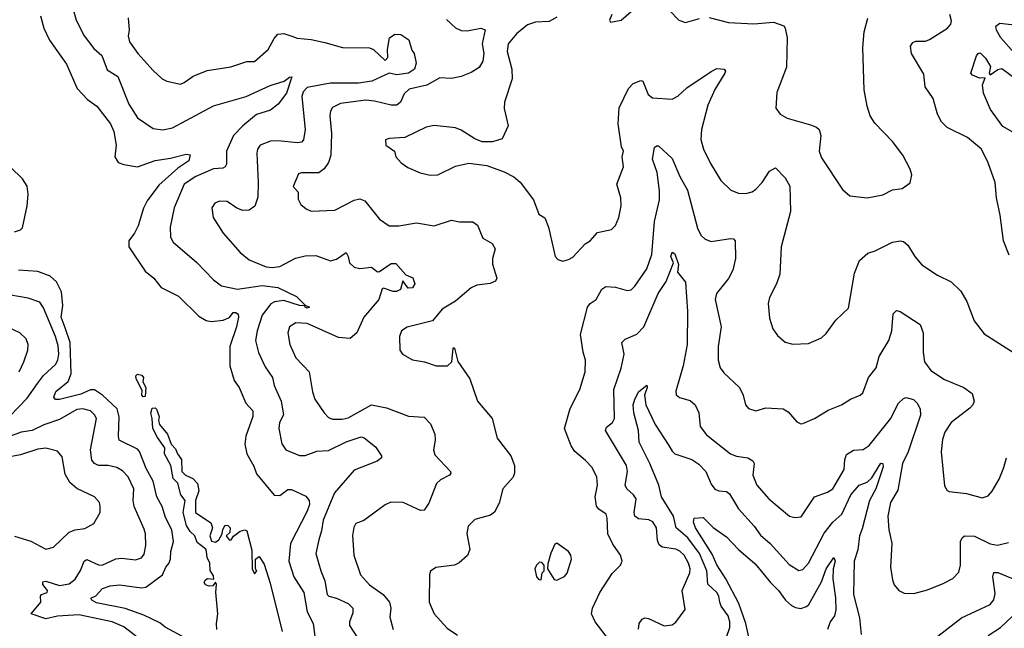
# Model space of a CAD drawing. Extents: x 1443846 to 1577407, y 839182 to 927291.
# Tile 352 of 535: x 1519871 to 1524918, y 889911 to 893028. Entities that reach past the tile are written whole.
import ezdxf

# ---------------------------------------------------------------- set-up
doc = ezdxf.new("R2010")
doc.units = 0

msp = doc.modelspace()

# ---------------------------------------------------------------- linework, layer by layer
at = {"layer": '0CON20XD'}
for points in [[(1520147.5, 893075), (1520160.9, 893025), (1520201.5, 892945), (1520251.1, 892881.1), (1520292.7, 892845), (1520320.6, 892770.6), (1520375, 892737.5), (1520431.1, 892595), (1520475.4, 892525.4), (1520555, 892470), (1520605, 892464.5), (1520654.5, 892474.5), (1520865, 892586.8), (1521032, 892635), (1521155, 892690.5), (1521227.6, 892712.4), (1521255, 892734.4), (1521265.6, 892735.6), (1521238.1, 892651.9), (1521196, 892595), (1521157.1, 892565), (1521085, 892542.3), (1521015, 892484.8), (1520966.6, 892435), (1520930.8, 892355), (1520931.7, 892288.3), (1520925.4, 892274.6), (1520911.8, 892268.2), (1520864.5, 892264.5), (1520775, 892225.3), (1520714.1, 892185), (1520662.7, 892065), (1520642.2, 891965), (1520644.5, 891914.5), (1520658, 891888), (1520779.2, 891785), (1520864.3, 891695), (1520905, 891665.6), (1520987.3, 891647.3), (1521113.6, 891666.4), (1521195, 891657.1), (1521290.5, 891610.5), (1521335, 891566), (1521357.1, 891555), (1521345, 891550), (1521334.3, 891555), (1521333, 891563), (1521305, 891563.7), (1521225, 891590.5), (1521177.3, 891582.7), (1521157.8, 891572.2), (1521114.2, 891515), (1521088.2, 891435), (1521080.4, 891385), (1521095.7, 891324.3), (1521129.9, 891249.9), (1521166.5, 891195), (1521175.4, 891155), (1521212.2, 891075), (1521223.8, 891005), (1521203.6, 890965), (1521199.5, 890935), (1521215.6, 890855.6), (1521236, 890825), (1521305, 890796.5), (1521335, 890796.2), (1521395, 890818.5), (1521455, 890822.2), (1521545, 890865.8), (1521621.2, 890891.2), (1521636.7, 890886.7), (1521695, 890840), (1521725.8, 890795), (1521725.5, 890784.5), (1521703.4, 890766.6), (1521585, 890720.4), (1521485.4, 890605), (1521426.4, 890465), (1521418.8, 890411.2), (1521404.4, 890364.4), (1521389.4, 890295), (1521414.6, 890205), (1521436.2, 890155), (1521448.1, 890085), (1521456.2, 890075), (1521495, 890065.4), (1521555, 890037.7), (1521578.9, 890015), (1521579.2, 889990.7), (1521562.5, 889945), (1521561.5, 889925), (1521602.6, 889862.6)], [(1522906.7, 893055), (1522893.8, 893025), (1522900, 893015), (1522955, 893026.2), (1523005, 893070)], [(1523201.2, 893075), (1523250, 893025), (1523284.2, 893014.2), (1523355.6, 893034.4)], [(1519977.4, 893047.4), (1519994.7, 892984.7), (1520023.6, 892923.6), (1520110.5, 892800.5), (1520166.1, 892675), (1520218.8, 892618.8), (1520267.1, 892585), (1520337.7, 892495), (1520354.6, 892455), (1520365.4, 892385), (1520358.6, 892325), (1520376.6, 892296.6), (1520405, 892285.6), (1520475, 892274.5), (1520565, 892306.4), (1520645, 892318.5), (1520725, 892340), (1520745.6, 892335.6), (1520738.1, 892305), (1520681.7, 892268.3), (1520585, 892180), (1520525, 892100.8), (1520506.5, 892063.5), (1520478.5, 891971.5)], [(1520427.7, 893037.7), (1520432.9, 892975), (1520427.1, 892945), (1520434.6, 892915), (1520477.5, 892855), (1520555, 892767.1), (1520601.2, 892725), (1520625, 892712.5), (1520695, 892698), (1520715, 892705.8), (1520760.5, 892739.5), (1520831.5, 892768.5), (1520953.7, 892786.3), (1521035, 892813.3), (1521075, 892813.1), (1521145, 892875.7), (1521175, 892931.4), (1521195, 892954.3), (1521225, 892957.1), (1521265.9, 892944.1), (1521294, 892934), (1521365, 892926.9), (1521435, 892911.1), (1521525.3, 892885.3), (1521665, 892883.5), (1521685.5, 892875.5), (1521745, 892818.9), (1521758.4, 892835), (1521756.5, 892875), (1521766.2, 892935), (1521795, 892954.4), (1521825, 892952.2), (1521865.8, 892925), (1521881.7, 892871.7), (1521893.3, 892855), (1521903.3, 892805), (1521894.2, 892775), (1521865, 892754.8), (1521805, 892745.2), (1521765, 892754.3), (1521676, 892714), (1521607.9, 892702.1), (1521465, 892703.3), (1521345, 892681.6), (1521325, 892659.3), (1521317, 892635), (1521334.8, 892465), (1521326.5, 892413.5), (1521315, 892401.5), (1521295, 892397.1), (1521195, 892408.2), (1521156.6, 892406.6), (1521104.7, 892385.3), (1521090.5, 892365), (1521086.1, 892343.9), (1521093.9, 892195), (1521091.4, 892118.6), (1521077, 892073), (1521048.2, 892051.8), (1521015, 892050.5), (1520985, 892062.2), (1520935, 892097.5), (1520895, 892098.6), (1520872.1, 892087.9), (1520856, 892065), (1520862.9, 892015), (1520914.7, 891934.7), (1521001.4, 891835), (1521047.4, 891797.4), (1521135, 891762.7), (1521165, 891758.8), (1521205, 891763.8), (1521285, 891806.5), (1521335, 891818.9), (1521389.7, 891819.7), (1521465, 891792.5), (1521495, 891801.4), (1521545, 891835.7), (1521555.6, 891815), (1521562.6, 891782.6), (1521585, 891760), (1521614.3, 891754.3), (1521675, 891761.5), (1521705, 891736.7), (1521715, 891737.9), (1521775, 891779.3), (1521800, 891780), (1521851.2, 891721.2), (1521885.9, 891705.9), (1521897.1, 891675), (1521885, 891654.3), (1521862.5, 891652.5), (1521835, 891690), (1521823.1, 891646.9), (1521803.6, 891636.4), (1521785, 891636.5), (1521736.6, 891653.4), (1521729.6, 891650.4), (1521712.8, 891595), (1521635.4, 891505), (1521598.8, 891425), (1521565, 891395.4), (1521505, 891400.6), (1521345, 891471.6), (1521287.5, 891475), (1521255, 891455.7), (1521246.5, 891425), (1521255.5, 891365), (1521287, 891297), (1521354.4, 891225), (1521371.7, 891121.7), (1521384.5, 891085), (1521431.4, 891015), (1521455, 890991.4), (1521475, 890982.2), (1521525, 890982.2), (1521555, 890989.5), (1521675.4, 891055.4), (1521750.7, 891040.7), (1521865, 890996.9), (1521945, 890992.5), (1521977.8, 890957.8), (1521999.4, 890905), (1522001.1, 890875), (1521991.9, 890825), (1521999.5, 890799.5), (1522080, 890715), (1522082, 890705), (1522073.8, 890695), (1522028, 890672), (1522007.1, 890652.9), (1521967.9, 890552.1), (1521945, 890515.8), (1521925, 890514.3), (1521837.5, 890555), (1521773, 890557), (1521745, 890544), (1521635, 890462.9), (1521595, 890447.1), (1521583.4, 890426.6), (1521577.3, 890387.3), (1521583.8, 890285), (1521618.1, 890185), (1521665, 890134.4), (1521735, 890084.6), (1521767.1, 890045), (1521773.8, 890015), (1521767.8, 889967.8), (1521786.2, 889905)], [(1522059.3, 893029.3), (1522106, 892986), (1522135, 892972.9), (1522165, 892970.8), (1522234.5, 892984.5), (1522256.6, 892976.6), (1522242, 892905), (1522250.5, 892855), (1522245.6, 892815), (1522226, 892784), (1522185, 892757.7), (1522135, 892736.5), (1522085, 892727.1), (1522025, 892729.5), (1521957.4, 892692.6), (1521867.4, 892672.6), (1521841.3, 892648.7), (1521823.1, 892605), (1521805, 892590.7), (1521775, 892589.5), (1521690.6, 892610.6), (1521645, 892615.8), (1521515, 892599.6), (1521475, 892578.6), (1521465, 892560), (1521461.8, 892535), (1521470.3, 892445), (1521465.8, 892335), (1521455, 892297.1), (1521432.5, 892265), (1521405, 892244.5), (1521315.8, 892244.2), (1521300.6, 892239.4), (1521273.8, 892173.8), (1521298, 892145), (1521298.8, 892108.8), (1521312.1, 892082.1), (1521339.1, 892059.1), (1521365, 892047.1), (1521486.9, 892053.1), (1521585, 892104.4), (1521615, 892111.4), (1521640.6, 892100.6), (1521715, 892005.8), (1521765, 891972.9), (1521815, 891971.9), (1521905, 891988.5), (1521995, 891972.1), (1522085, 892000.5), (1522125, 891992.9), (1522193.4, 891993.4), (1522218, 891975), (1522245, 891910), (1522292.4, 891882.4), (1522308.1, 891855), (1522295.5, 891805), (1522295.4, 891775.4), (1522317.1, 891705), (1522310.6, 891689.4), (1522283.6, 891676.4), (1522215, 891668.9), (1522185, 891655.6), (1522105, 891586.5), (1522036.7, 891545), (1521987.5, 891485), (1521856.8, 891453.2), (1521828, 891435), (1521817.5, 891405), (1521820, 891335), (1521833.3, 891315), (1521885, 891285.8), (1521946, 891276), (1522005.7, 891255.7), (1522065, 891255.6), (1522085.6, 891275), (1522093.8, 891345), (1522095, 891350), (1522100, 891345), (1522117, 891277), (1522178.3, 891188.3), (1522218, 891075), (1522292.5, 890985), (1522318.8, 890885), (1522389.2, 890795), (1522407.1, 890745), (1522407.1, 890705), (1522400.8, 890685), (1522348.6, 890625), (1522328.3, 890551.7), (1522305, 890506), (1522285, 890491.4), (1522205, 890468), (1522170, 890435), (1522162.7, 890397.3), (1522178.1, 890315), (1522166.1, 890283.9), (1522123.6, 890246.4), (1522100, 890235), (1522005, 890222), (1521976.4, 890203.6), (1521971.2, 890185), (1521970.8, 890045), (1521995.7, 889985), (1522062.6, 889912.6), (1522115, 889875.6)], [(1522625, 893040.8), (1522585, 893018.9), (1522515, 893014.7), (1522475, 893001.5), (1522418.5, 892955), (1522374.5, 892905), (1522370, 892865), (1522394.6, 892775), (1522395.4, 892725), (1522355.5, 892605), (1522353.8, 892573.8), (1522374.3, 892485), (1522345, 892418), (1522295, 892402.5), (1522242.4, 892402.4), (1522205, 892417.1), (1522135, 892462), (1522105, 892473.8), (1521995, 892485.7), (1521955, 892477.1), (1521845, 892424), (1521765, 892420), (1521747, 892413), (1521747.5, 892385), (1521793.3, 892355), (1521800, 892325), (1521826.7, 892295), (1521861.7, 892271.7), (1521924.3, 892244.3), (1521975, 892231.2), (1522015, 892233.8), (1522105, 892278), (1522174.1, 892294.1), (1522265, 892280.8), (1522355, 892249.2), (1522405, 892222.5), (1522436.4, 892196.4), (1522505, 892106), (1522532.7, 892032.7), (1522562.7, 892012.7), (1522582.5, 891965), (1522616.1, 891816.1), (1522629.5, 891799.5), (1522655, 891792), (1522685, 891799.2), (1522707.4, 891812.6), (1522770.3, 891879.7), (1522795.8, 891895), (1522832.4, 891937.6), (1522905, 891954), (1522925, 891973.3), (1522943.1, 892015), (1522954.4, 892075), (1522953.1, 892115), (1522932.2, 892185), (1522967.1, 892275), (1522960, 892325), (1522966.5, 892355), (1522956.8, 892376.8)], [(1523405, 893040), (1523505, 893013.1), (1523635, 893006.7), (1523735, 893015.6), (1523787.4, 892997.4), (1523795.7, 892985), (1523805.6, 892935), (1523801.4, 892785), (1523752, 892655), (1523747.5, 892575), (1523770, 892545), (1523804.4, 892524.4), (1523925, 892490), (1523955, 892478), (1523968.8, 892465), (1523977.1, 892435), (1523970, 892355), (1523981.1, 892321.1), (1524088.3, 892158.3), (1524126, 892126), (1524215, 892116.2), (1524295, 892131.2), (1524345, 892156), (1524395, 892163.3), (1524435, 892192.5), (1524443.6, 892233.6), (1524435, 892262.5), (1524398, 892335), (1524345, 892403.8), (1524255, 892498.8), (1524230.8, 892535), (1524214.5, 892584.5), (1524199.5, 892669.5), (1524192.5, 892885), (1524200, 892965), (1524218.6, 893035)], [(1524942.3, 891822.3), (1524914, 891895), (1524897.1, 892027.1), (1524878.6, 892115), (1524871.4, 892195), (1524835.5, 892295.5), (1524802, 892365), (1524730, 892425), (1524625, 892475.6), (1524595.6, 892505), (1524576.5, 892545), (1524553.6, 892623.6), (1524512.5, 892685), (1524505, 892748.8), (1524442.7, 892855), (1524437.8, 892892.2), (1524448.5, 892911.5), (1524465, 892917.5), (1524515, 892917.9), (1524535, 892926.9), (1524627.1, 892985), (1524644.4, 893005), (1524647.4, 893022.6), (1524638.2, 893055)], [(1525033.5, 892785), (1524900.4, 892935), (1524877.5, 892975), (1524874.4, 892995.6), (1524895, 893010), (1525015, 892996.4)], [(1524973.1, 892445), (1524911.1, 892481.1), (1524847.2, 892567.3), (1524812, 892652), (1524807.1, 892695), (1524819.8, 892729.8), (1524790.6, 892729.4), (1524755, 892743.3), (1524746.9, 892755), (1524775, 892843.3), (1524784.5, 892855.5), (1524795, 892857.5), (1524821.2, 892831.2), (1524847.8, 892787.8), (1524840.6, 892755), (1524845, 892746.2), (1524885, 892772.2), (1524905, 892777.7), (1524978, 892725)], [(1522956.8, 892376.8), (1522938.2, 892495), (1522943.6, 892576.4), (1522991.1, 892675), (1523015, 892702), (1523055, 892716.2), (1523065, 892713.3), (1523092.9, 892645), (1523115, 892628.2), (1523215, 892621.5), (1523245, 892636.5), (1523290.3, 892679.7), (1523415, 892762.9), (1523445, 892777.8), (1523482.5, 892775), (1523488.8, 892765), (1523486, 892755), (1523435, 892670), (1523399.2, 892590.7), (1523365.5, 892465), (1523362.2, 892415), (1523377.1, 892365), (1523412, 892292), (1523465, 892204.2), (1523516.7, 892155), (1523555, 892139.2), (1523592.7, 892137.3), (1523625, 892147.1), (1523645, 892160.6), (1523677.5, 892195), (1523715, 892252.5), (1523745, 892270), (1523795, 892217.5), (1523818.1, 892175), (1523822.5, 892045), (1523774.3, 891865), (1523767.5, 891725), (1523750.8, 891675), (1523714, 891605), (1523708, 891575), (1523715, 891500), (1523732, 891445), (1523755, 891411.2), (1523795, 891376), (1523835, 891365.8), (1523915, 891370), (1523981.2, 891398.8), (1524005, 891421.2), (1524055, 891488.8), (1524119.7, 891550.3), (1524150.2, 891729.8), (1524175.6, 891795), (1524218.5, 891831.5), (1524256.2, 891843.8), (1524345, 891888.2), (1524385, 891895.5), (1524401.5, 891891.5), (1524423.4, 891873.4), (1524459.2, 891815), (1524495, 891772), (1524575, 891720), (1524645, 891686), (1524695, 891638), (1524726, 891585), (1524763.8, 891485), (1524815, 891418.8), (1524965, 891323.8)], [(1522936.2, 889795), (1522820.5, 889945), (1522802.5, 889985), (1522807.5, 890015), (1522845, 890094.2), (1522908.6, 890191.4), (1522951.2, 890235), (1522960, 890255), (1522950.8, 890285), (1522911.5, 890341.5), (1522885.5, 890395), (1522883.1, 890475), (1522877.1, 890495), (1522840.6, 890520.6), (1522827.2, 890537.2), (1522821.2, 890585), (1522832.7, 890645), (1522829.1, 890685), (1522806.4, 890735), (1522770.8, 890770.8), (1522717.4, 890817.4), (1522697.8, 890845), (1522664.4, 890935), (1522692.6, 891037.4), (1522741.9, 891135), (1522770.5, 891225), (1522772.2, 891285), (1522760, 891325), (1522746.4, 891415), (1522781.5, 891555), (1522794.7, 891575.3), (1522826.7, 891595), (1522855, 891648), (1522875, 891661.2), (1522925, 891658.1), (1522985, 891640.6), (1523005.4, 891644.6), (1523025, 891662.5), (1523085, 891752.9), (1523112, 891825), (1523125.7, 891995), (1523150, 892105), (1523150.8, 892150.8), (1523138.8, 892245), (1523115.7, 892314.3), (1523125, 892373.8), (1523135, 892382), (1523145, 892381.2), (1523215, 892316.7), (1523254.5, 892225), (1523293.8, 892155), (1523345, 891960), (1523361.9, 891925), (1523385, 891904.4), (1523415, 891892.2), (1523515, 891907.8), (1523530, 891905), (1523539.2, 891895), (1523540.7, 891805), (1523526.3, 891745), (1523505, 891702.9), (1523443.3, 891625), (1523435.5, 891595), (1523466.5, 891455), (1523451.1, 891355), (1523451.4, 891285), (1523461.4, 891245), (1523479.8, 891219.8), (1523561.4, 891145), (1523580, 891105), (1523591.2, 891055), (1523607.7, 891037.7), (1523645, 891024.2), (1523695, 891040.8), (1523785, 891034.4), (1523809.7, 891019.7), (1523855, 890968.8), (1523875, 890958.8), (1523885, 890960), (1523945, 890986), (1524015, 891028.6), (1524084.2, 891055.8), (1524130, 891085), (1524178.8, 891105), (1524192.4, 891117.6), (1524222.2, 891195), (1524261.8, 891245), (1524276.7, 891303.3), (1524325.4, 891385), (1524342.3, 891435), (1524348.9, 891521.1), (1524365, 891539.2), (1524385, 891534.3), (1524486.9, 891466.9), (1524501.8, 891425), (1524501.5, 891325), (1524509.4, 891275), (1524541.7, 891231.7), (1524611.2, 891185), (1524711.2, 891145), (1524752.9, 891112.9), (1524764.3, 891075), (1524757.5, 891055), (1524741.7, 891038.3), (1524645.5, 890964.5), (1524613.3, 890915), (1524601.7, 890878.3), (1524594.4, 890815), (1524611.2, 890641.2), (1524625, 890617.5), (1524635, 890612.5), (1524725, 890601.4), (1524805, 890579.4), (1524835, 890589.2), (1524856.2, 890613.8), (1524891.4, 890675), (1524915.7, 890735), (1524928.6, 890785)], [(1519845, 891941.5), (1519875, 891952.1), (1519885, 891961.8), (1519910.3, 892075), (1519915.1, 892135), (1519909, 892175), (1519885, 892213.7), (1519823.6, 892273.6)], [(1520478.5, 891971.5), (1520460.5, 891935), (1520430.6, 891895), (1520430, 891865), (1520515, 891740.6), (1520558.9, 891705), (1520597.2, 891657.2), (1520685, 891612.9), (1520789.7, 891509.7), (1520826.8, 891486.8), (1520855, 891481.9), (1520915, 891488.8), (1520947.3, 891502.7), (1520965, 891527.9), (1520979, 891529), (1520990.8, 891520.8), (1520993.1, 891505), (1520981.9, 891455), (1520948.6, 891355), (1520948.8, 891255), (1520970.5, 891180.5), (1520997.1, 891145), (1521030.4, 891065), (1521065.7, 891024.3), (1521065.7, 890995.7), (1521029.7, 890895), (1521024.7, 890855), (1521035.8, 890805), (1521071.8, 890741.8), (1521085, 890701.8), (1521175, 890593.8), (1521205, 890591.3), (1521245, 890621.8), (1521265, 890622.4), (1521337.2, 890587.2), (1521355.2, 890565.2), (1521357.5, 890545), (1521345, 890511.1), (1521259.1, 890345), (1521251.3, 890255), (1521276.6, 890175), (1521327.4, 890095), (1521344.7, 889995), (1521376.2, 889935), (1521385.3, 889855)], [(1523140.5, 890360.5), (1523135.3, 890425.3), (1523116, 890456), (1523096, 890466), (1523042.3, 890472.3), (1523023.8, 890485), (1523020.9, 890505), (1523030.4, 890575), (1523017.5, 890595), (1522982.7, 890625), (1522974.6, 890645), (1522986.2, 890715), (1522980.9, 890745), (1522874.5, 890925), (1522879.5, 890940.5), (1522909.4, 890965), (1522919.5, 890985), (1522917.5, 891135), (1522955, 891243.8), (1522970, 891315), (1522957.1, 891375), (1522975, 891391.9), (1523035, 891416.9), (1523070.8, 891455), (1523144.6, 891625), (1523185, 891687.5), (1523222.1, 891782.1), (1523208.2, 891815), (1523215, 891837.5), (1523228.6, 891828.6), (1523248.6, 891775), (1523243.3, 891735), (1523284.1, 891684.1), (1523293.9, 891533.9), (1523292, 891365), (1523272.6, 891255), (1523234.2, 891125), (1523236.1, 891106.1), (1523252.5, 891092.5), (1523307.4, 891077.4), (1523332.9, 891055), (1523351.8, 891015), (1523360, 890945), (1523391.2, 890901.2), (1523515.3, 890805.3), (1523545, 890793.1), (1523603.5, 890783.5), (1523628.9, 890768.9), (1523635.5, 890755), (1523629.1, 890695), (1523649.5, 890645), (1523711.4, 890575), (1523817.5, 890485), (1523845, 890478), (1523877.3, 890482.7), (1523945, 890584.4), (1524011.9, 890608.1), (1524040, 890625), (1524096.7, 890725), (1524100, 890775), (1524109.5, 890800.5), (1524145, 890823.8), (1524195, 890826.9), (1524225, 890848.1), (1524335, 890984.4), (1524375, 891064.3), (1524401.8, 891088.2), (1524415, 891092.5), (1524452.2, 891082.2), (1524471.2, 891065), (1524486.7, 891035), (1524487.9, 891002.1), (1524425.6, 890814.4), (1524396.8, 890755), (1524371.8, 890618.2), (1524334.4, 890555), (1524321.2, 890485), (1524325.5, 890415), (1524332.9, 890387.1), (1524341.1, 890345), (1524335.6, 890225), (1524345, 890160), (1524354.3, 890134.3), (1524376.7, 890105), (1524405, 890091.2), (1524455, 890089.2), (1524525, 890108.6), (1524605, 890140.6), (1524655, 890167.1), (1524685, 890198.8), (1524693.5, 890235), (1524694, 890356), (1524701.9, 890375), (1524714, 890385), (1524765, 890383.3), (1524845.6, 890344.4), (1524882.4, 890337.6), (1524939.1, 890350.9)], [(1520725, 889858.2), (1520617.1, 889917.1), (1520589.7, 889939.7), (1520508.5, 889978.5), (1520411.9, 890011.9), (1520265, 890042.3), (1520242, 890055), (1520236.2, 890065), (1520262, 890078), (1520295, 890114.7), (1520335, 890128.1), (1520383.5, 890133.5), (1520495, 890118.9), (1520517.3, 890122.7), (1520604.1, 890185.9), (1520620.7, 890225), (1520636.2, 890243.8), (1520645.2, 890265), (1520646.7, 890305), (1520659.1, 890355), (1520651.7, 890415), (1520619, 890479), (1520602, 890535), (1520575, 890584.3), (1520555.6, 890665), (1520519.8, 890729.8), (1520486.1, 890816.1), (1520475, 890828.1), (1520382, 890875), (1520377.8, 890895), (1520381.5, 890995), (1520371.6, 891035), (1520296.2, 891105), (1520255, 891131.9), (1520235, 891131.9), (1520185, 891110.2), (1520075, 891082.7), (1520055, 891083.5), (1520046.4, 891095), (1520056.6, 891123.4), (1520120.7, 891175), (1520134.8, 891215), (1520130.7, 891375), (1520105, 891450.4), (1520083.5, 891505), (1520091.9, 891565), (1520085.2, 891635), (1520059.7, 891685), (1520027.3, 891715), (1519965, 891738.9), (1519865, 891745.3)], [(1519779.2, 890955), (1519909.9, 891090.1), (1519963.3, 891165), (1519993.7, 891206.3), (1520055, 891262.5), (1520067.6, 891285), (1520072.4, 891315), (1520068.6, 891358.6), (1520055, 891405.7), (1519993.1, 891553.1), (1519975, 891582), (1519915, 891601.1), (1519776.1, 891626.1)], [(1519868.2, 891225), (1519893.4, 891275), (1519913.8, 891335), (1519915.5, 891365), (1519904, 891394), (1519871.4, 891425), (1519785, 891465.9)], [(1520505, 891095.8), (1520498.1, 891105), (1520498.5, 891128.5), (1520468.9, 891188.9), (1520467.5, 891205), (1520475, 891213.3), (1520497.3, 891207.3), (1520505.4, 891195.4), (1520503.2, 891173.2), (1520517.5, 891145), (1520515, 891098), (1520505, 891095.8)], [(1523494.7, 889865.3), (1523510.6, 889915), (1523511.8, 889945), (1523502.5, 889975), (1523467.1, 890025), (1523460.8, 890045), (1523455.2, 890075), (1523444.2, 890095), (1523397.7, 890137.7), (1523393.3, 890205), (1523356.1, 890295), (1523295.8, 890375), (1523236.5, 890425), (1523221.7, 890485), (1523161.2, 890585), (1523147.9, 890645), (1523101.6, 890755), (1523046.1, 890865), (1523043.4, 890925), (1523019.5, 891015), (1523015.9, 891055), (1523023.9, 891085), (1523045, 891124.4), (1523085.6, 891155.6), (1523087.9, 891145), (1523073.2, 891105), (1523080.7, 891055), (1523128.6, 890955), (1523195, 890853.3), (1523215, 890818.4), (1523230, 890805), (1523315.9, 890775.9), (1523352.1, 890752.1), (1523389.1, 890715), (1523415, 890649.2), (1523435, 890623.3), (1523455, 890614.4), (1523495, 890611.5), (1523510.4, 890600.4), (1523555, 890523.3), (1523635.5, 890435), (1523667.6, 890387.6), (1523718.5, 890345), (1523815, 890238.6), (1523865, 890207.5), (1523885, 890212.5), (1523915, 890244.2), (1523995, 890399.2), (1524040, 890455), (1524085.1, 890494.9), (1524130.9, 890595), (1524175, 890643.5), (1524215, 890660), (1524238.9, 890681.1), (1524285, 890756.2), (1524295.9, 890755.9), (1524297.3, 890737.3), (1524259.8, 890625), (1524226.3, 890565), (1524190.2, 890419.8), (1524176.2, 890385), (1524167, 890313), (1524148.7, 890255), (1524145.3, 890085), (1524176.7, 889965), (1524185, 889878.8)], [(1520495, 889849.6), (1520405, 889918.4), (1520345.7, 889945), (1520175, 889980), (1520065, 889973.2), (1520005, 889960.5), (1519930, 889985), (1519980, 890045), (1519978.1, 890075), (1519984, 890085), (1520012.9, 890095), (1520014.3, 890105), (1519990, 890135), (1519990.8, 890149.2), (1520005, 890151.9), (1520075, 890130.9), (1520125, 890138.5), (1520155, 890163.3), (1520182.5, 890207.5), (1520202.7, 890255), (1520215, 890263.5), (1520275, 890236.4), (1520294.6, 890234.6), (1520365, 890266.8), (1520395, 890270.8), (1520465, 890261.1), (1520495, 890271.9), (1520509.8, 890290.2), (1520517.3, 890335), (1520515.5, 890395), (1520508.9, 890418.9), (1520458.5, 890535), (1520453.8, 890565), (1520457.1, 890625), (1520427.4, 890687.4), (1520398.2, 890718.2), (1520370, 890735), (1520325.3, 890745.3), (1520274.7, 890744.7), (1520254.2, 890755), (1520242, 890772), (1520234.1, 890825), (1520265.5, 890985), (1520255.5, 891005), (1520235, 891024.5), (1520195, 891034.7), (1520165, 891031.9), (1520075, 890980.2), (1519995, 890953.6), (1519935, 890924), (1519879.4, 890915), (1519805, 890888.2)], [(1520882.5, 889905), (1520880, 889935), (1520887.5, 889985), (1520876.4, 890096.4), (1520880, 890135), (1520875, 890146.7), (1520861.7, 890128.3), (1520843.2, 890126.8), (1520823.8, 890133.8), (1520817.5, 890145), (1520821.7, 890158.3), (1520833.9, 890166.1), (1520866.7, 890163.3), (1520865, 890179.2), (1520847.8, 890207.8), (1520845.3, 890245), (1520833, 890273), (1520829.7, 890305), (1520825, 890316.2), (1520780.9, 890350.9), (1520768.8, 890385), (1520745, 890406.2), (1520727, 890437), (1520709.8, 890505), (1520719.2, 890565), (1520697.3, 890595), (1520682, 890655), (1520658, 890678), (1520645.4, 890745), (1520613.3, 890805), (1520616.1, 890836.1), (1520577.8, 890887.8), (1520553.9, 890933.9), (1520551.2, 890985), (1520543.1, 891013.1), (1520550.9, 891039.1), (1520565, 891040), (1520573.4, 891033.4), (1520585.6, 890995.6), (1520582.7, 890975), (1520588.4, 890955), (1520628.5, 890905), (1520647.1, 890855), (1520670.6, 890830.6), (1520680, 890805), (1520701.2, 890775), (1520702.9, 890715), (1520720.8, 890695), (1520759.1, 890679.1), (1520783.6, 890653.6), (1520788.9, 890615), (1520773.3, 890565), (1520771.9, 890505), (1520851.7, 890451.7), (1520860, 890425), (1520846.2, 890385), (1520855, 890356.7), (1520875, 890352), (1520892.5, 890365), (1520910, 890395), (1520913, 890417), (1520925, 890440), (1520938.3, 890438.3), (1520950, 890425), (1520948.3, 890401.7), (1520930, 890385), (1520945, 890364), (1520955.8, 890364.2), (1520966.7, 890383.3), (1521001.4, 890408.6), (1521025, 890415.8), (1521035, 890410), (1521061.7, 890311.7), (1521062.5, 890215), (1521075, 890190), (1521087, 890203), (1521080, 890215), (1521080, 890265), (1521098.3, 890278.3), (1521125, 890240), (1521155, 890142.5), (1521216, 889895)], [(1519845, 890383.9), (1519927.9, 890357.9), (1520005, 890316.9), (1520045, 890326), (1520125, 890403.6), (1520155, 890415.4), (1520205, 890421.9), (1520251.3, 890448.7), (1520284, 890505), (1520284.2, 890535), (1520280, 890555), (1520255, 890584), (1520165, 890626.5), (1520127.7, 890657.7), (1520105, 890701.2), (1520089.1, 890789.1), (1520065, 890817.8), (1520005, 890832.9), (1519965, 890828.8), (1519875, 890800), (1519775, 890781.6)], [(1523616.2, 889835), (1523593.9, 889936.1), (1523557.6, 890037.6), (1523491.2, 890165), (1523445, 890236.6), (1523421.2, 890291.2), (1523335.5, 890425), (1523324.5, 890455), (1523328.6, 890475), (1523375, 890478.2), (1523425, 890426.7), (1523495, 890380), (1523555, 890314.6), (1523641.2, 890241.2), (1523719.6, 890145), (1523761.3, 890105), (1523796.4, 890055), (1523827.7, 890027.7), (1523847.1, 890017.1), (1523875, 890012.5), (1523905, 890022.8), (1523916.9, 890033.1), (1523980.7, 890149.3), (1524005, 890215.7), (1524045, 890273.8), (1524051.1, 890255), (1524040.7, 890215), (1524038.9, 890165), (1524053, 890067), (1524054.3, 890005), (1524048.2, 889975), (1524024.8, 889945), (1524011.7, 889905)], [(1522625, 890157.5), (1522635, 890162.5), (1522663.6, 890176.4), (1522677, 890193), (1522700, 890265), (1522696.2, 890285), (1522683.9, 890303.9), (1522625, 890346.7), (1522615, 890342.5), (1522594.2, 890295.8), (1522578.3, 890241.7), (1522577.5, 890215), (1522610.7, 890160.7), (1522625, 890157.5)], [(1523043.5, 889906.5), (1523047.1, 889935), (1523062.4, 889957.6), (1523075, 889964.2), (1523095, 889960.6), (1523174.7, 889924.7), (1523215, 889928.8), (1523235, 889943.5), (1523282.1, 890007.9), (1523266.8, 890105), (1523306, 890195), (1523307.5, 890215), (1523299.4, 890245), (1523278, 890285), (1523255, 890306), (1523235, 890316.5), (1523165, 890327.3), (1523149.1, 890339.1), (1523140.5, 890360.5)], [(1522545, 890160), (1522550, 890195), (1522560, 890205), (1522560, 890235), (1522548.3, 890248.3), (1522535, 890250), (1522520, 890235), (1522512.5, 890215), (1522520, 890175), (1522531.7, 890161.7), (1522545, 890160)], [(1524561.5, 889858.5), (1524699.2, 889965), (1524845, 890033.1), (1524863.8, 890056.2), (1524871.2, 890088.8), (1524859.2, 890175), (1524865, 890196.9), (1524885, 890196.8), (1524975, 890159.7)], [(1524834.6, 889875), (1524899.1, 889915), (1524958.8, 889971.2)]]:
    msp.add_lwpolyline(points, dxfattribs=at)

doc.saveas('drawing.dxf')
